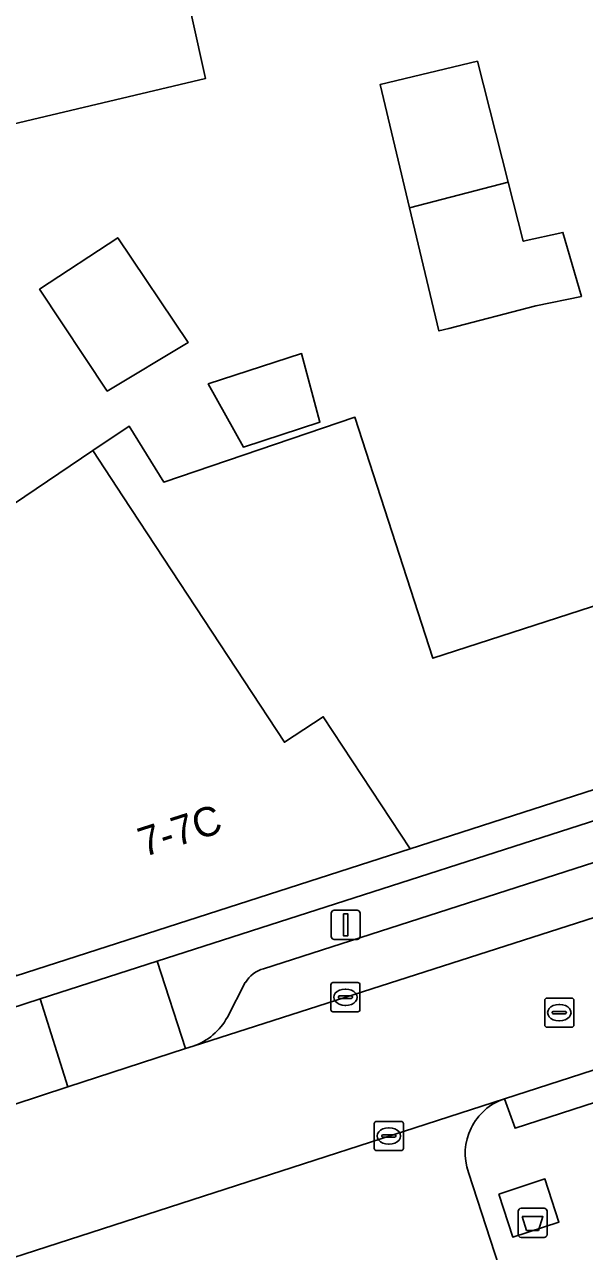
# Model space of a CAD drawing. Extents: x 160377 to 161131, y 383938 to 384853.
# Drawn here: x 160832.91 to 160852.12, y 384474.12 to 384516.19 of the extents above; entities that cross this region are included whole.
import ezdxf

# ---------------------------------------------------------------- set-up
doc = ezdxf.new("R2010")
doc.units = 0
for name, color, linetype in [('IMGEO_Afval_apart_plaats', 7, 'Continuous'), ('IMGEO_Erf', 7, 'Continuous'), ('IMGEO_Kolk', 7, 'Continuous'), ('IMGEO_Lichtmast', 7, 'Continuous'), ('IMGEO_Pand', 7, 'Continuous'), ('IMGEO_Pand_nummerreeks', 7, 'Continuous'), ('IMGEO_Parkeervlak_open', 7, 'Continuous'), ('IMGEO_Rijbaan_lokaal_open', 7, 'Continuous'), ('IMGEO_Rioolput', 7, 'Continuous'), ('IMGEO_Voetpad_gesloten', 7, 'Continuous'), ('IMGEO_Voetpad_open', 7, 'Continuous')]:
    doc.layers.add(name, color=color, linetype=linetype)

msp = doc.modelspace()

# ---------------------------------------------------------------- linework, layer by layer
at = {"layer": 'IMGEO_Afval_apart_plaats'}
for p, q in [((160849.848, 384474.701), (160849.848, 384475.501)), ((160849.848, 384475.501), (160849.848, 384474.701)), ((160849.948, 384475.601), (160850.738, 384475.601)), ((160850.738, 384475.601), (160849.948, 384475.601)), ((160850.838, 384475.501), (160850.838, 384474.701)), ((160850.838, 384474.701), (160850.838, 384475.501)), ((160850.738, 384474.601), (160849.948, 384474.601)), ((160849.948, 384474.601), (160850.738, 384474.601))]:
    msp.add_line(p, q, dxfattribs=at)
msp.add_lwpolyline([(160849.991, 384475.315), (160850.695, 384475.315), (160850.546, 384474.845), (160850.14, 384474.845), (160849.991, 384475.315)], dxfattribs=at)
for centre, start, end in [((160849.948, 384475.501), 90, 180), ((160849.948, 384475.501), 90, 180), ((160850.738, 384475.501), 0, 90), ((160850.738, 384475.501), 360, 90), ((160849.948, 384474.701), 180, 270), ((160849.948, 384474.701), 180, 270), ((160850.738, 384474.701), 270, 0), ((160850.738, 384474.701), 270, 0)]:
    msp.add_arc(centre, 0.1, start, end, dxfattribs=at)
at = {"layer": 'IMGEO_Erf'}
for points in [[(160829.712, 384481.568), (160833.445, 384482.788), (160837.461, 384484.073), (160876.746, 384496.694), (160880.756, 384497.988), (160887.059, 384499.961), (160887.176, 384500), (160891.065, 384501.297), (160897.644, 384503.409), (160901.599, 384504.691), (160912.19, 384508.111), (160923.773, 384511.852), (160928.333, 384508.386), (160933.144, 384512.375), (160947.461, 384524.246)], [(160838.644, 384516.451), (160839.119, 384514.345), (160832.071, 384512.67)], [(160829.021, 384497.374), (160835.248, 384501.579), (160836.492, 384502.419), (160837.686, 384500.502), (160844.244, 384502.724), (160846.921, 384494.46), (160862.483, 384499.495), (160860.409, 384506.325), (160867.05, 384507.422), (160876.503, 384508.983), (160876.87, 384509.044), (160887.453, 384511.42), (160887.556, 384511.443), (160907.259, 384515.002), (160907.715, 384512.946), (160908.752, 384508.094), (160890.412, 384502.186), (160883.627, 384500), (160879.78, 384498.761), (160870.756, 384495.854), (160846.142, 384487.924), (160832.619, 384483.568)]]:
    msp.add_lwpolyline(points, dxfattribs=at)
for points in [[(160852.019, 384506.865), (160850.457, 384506.548), (160847.466, 384505.763), (160847.127, 384505.682), (160846.122, 384509.91), (160845.117, 384514.137), (160848.449, 384514.929), (160849.506, 384510.79), (160850.025, 384508.757), (160851.384, 384509.062)], [(160838.522, 384505.284), (160835.743, 384503.622), (160833.425, 384507.113), (160836.106, 384508.881)], [(160843.043, 384502.556), (160840.42, 384501.701), (160839.212, 384503.866), (160842.413, 384504.909)]]:
    msp.add_lwpolyline(points, close=True, dxfattribs=at)
at = {"layer": 'IMGEO_Kolk'}
for p, q in [((160843.418, 384482.412), (160843.418, 384483.264)), ((160843.493, 384483.338), (160844.345, 384483.338)), ((160843.906, 384483.118), (160843.931, 384483.118)), ((160844.419, 384483.264), (160844.419, 384482.412)), ((160843.677, 384482.832), (160843.677, 384482.844)), ((160844.115, 384482.795), (160843.717, 384482.795)), ((160843.72, 384482.881), (160844.118, 384482.881)), ((160844.161, 384482.844), (160844.161, 384482.832)), ((160844.345, 384482.338), (160843.493, 384482.338)), ((160843.929, 384482.558), (160843.904, 384482.558)), ((160844.911, 384477.655), (160844.911, 384478.507)), ((160844.986, 384478.581), (160845.838, 384478.581)), ((160845.912, 384478.507), (160845.912, 384477.655)), ((160845.17, 384478.075), (160845.17, 384478.087)), ((160845.608, 384478.038), (160845.21, 384478.038)), ((160845.213, 384478.124), (160845.611, 384478.124)), ((160845.399, 384478.361), (160845.424, 384478.361)), ((160845.654, 384478.087), (160845.654, 384478.075)), ((160845.838, 384477.581), (160844.986, 384477.581)), ((160845.422, 384477.801), (160845.397, 384477.801))]:
    msp.add_line(p, q, dxfattribs=at)
for points in [[(160843.418, 384482.412), (160843.418, 384483.264)], [(160843.493, 384483.338), (160844.345, 384483.338)], [(160844.419, 384483.264), (160844.419, 384482.412)], [(160844.345, 384482.338), (160843.493, 384482.338)], [(160844.911, 384477.655), (160844.911, 384478.507)], [(160844.986, 384478.581), (160845.838, 384478.581)], [(160845.912, 384478.507), (160845.912, 384477.655)], [(160845.838, 384477.581), (160844.986, 384477.581)]]:
    msp.add_lwpolyline(points, dxfattribs=at)
for centre, radius, start, end in [((160843.495, 384483.262), 0.0765, 91.552, 178.448), ((160843.495, 384483.262), 0.0765, 91.552, 178.448), ((160844.343, 384483.262), 0.0765, 1.552, 88.448), ((160844.343, 384483.262), 0.0765, 1.552, 88.448), ((160843.717, 384482.841), 0.0403, 85.8775, 175.7526), ((160843.714, 384482.831), 0.0366, 178.938, 274.7102), ((160844.118, 384482.838), 0.043, 264.8664, 352.4533), ((160844.122, 384482.843), 0.0386, 1.7309, 96.639), ((160843.495, 384482.414), 0.0765, 181.552, 268.448), ((160843.495, 384482.414), 0.0765, 181.552, 268.448), ((160844.343, 384482.414), 0.0765, 271.552, 358.448), ((160844.343, 384482.414), 0.0765, 271.552, 358.448), ((160844.988, 384478.505), 0.0765, 91.552, 178.448), ((160844.988, 384478.505), 0.0765, 91.552, 178.448), ((160845.836, 384478.505), 0.0765, 1.552, 88.448), ((160845.836, 384478.505), 0.0765, 1.552, 88.448), ((160845.21, 384478.084), 0.0403, 85.8775, 175.7526), ((160845.207, 384478.074), 0.0366, 178.938, 274.7102), ((160845.611, 384478.081), 0.043, 264.8664, 352.4533), ((160845.615, 384478.086), 0.0386, 1.7309, 96.639), ((160844.988, 384477.657), 0.0765, 181.552, 268.448), ((160844.988, 384477.657), 0.0765, 181.552, 268.448), ((160845.836, 384477.657), 0.0765, 271.552, 358.448), ((160845.836, 384477.657), 0.0765, 271.552, 358.448)]:
    msp.add_arc(centre, radius, start, end, dxfattribs=at)
for centre, major_axis, ratio, start_param, end_param in [((160843.905, 384482.838), (-0.387, 0.002), 0.722429, 4.712389, 7.853982), ((160843.93, 384482.838), (-0.39, 0.002), 0.717154, 1.570796, 4.712389), ((160845.398, 384478.081), (-0.387, 0.002), 0.722429, 4.712389, 7.853982), ((160845.423, 384478.081), (-0.39, 0.002), 0.717154, 1.570796, 4.712389)]:
    msp.add_ellipse(centre, major_axis=major_axis, ratio=ratio, start_param=start_param, end_param=end_param, dxfattribs=at)
at = {"layer": 'IMGEO_Lichtmast'}
for p, q in [((160843.433, 384484.921), (160843.433, 384485.721)), ((160843.433, 384485.721), (160843.433, 384484.921)), ((160843.533, 384485.821), (160844.323, 384485.821)), ((160844.323, 384485.821), (160843.533, 384485.821)), ((160844.423, 384485.721), (160844.423, 384484.921)), ((160844.423, 384484.921), (160844.423, 384485.721)), ((160844.323, 384484.821), (160843.533, 384484.821)), ((160843.533, 384484.821), (160844.323, 384484.821))]:
    msp.add_line(p, q, dxfattribs=at)
msp.add_lwpolyline([(160843.853, 384485.696), (160844.003, 384485.696), (160844.003, 384484.946), (160843.853, 384484.946), (160843.853, 384485.696)], dxfattribs=at)
for centre, start, end in [((160843.533, 384485.721), 90, 180), ((160843.533, 384485.721), 90, 180), ((160844.323, 384485.721), 0, 90), ((160844.323, 384485.721), 360, 90), ((160843.533, 384484.921), 180, 270), ((160843.533, 384484.921), 180, 270), ((160844.323, 384484.921), 270, 0), ((160844.323, 384484.921), 270, 0)]:
    msp.add_arc(centre, 0.1, start, end, dxfattribs=at)
at = {"layer": 'IMGEO_Pand'}
for points in [[(160836.849, 384524.407), (160829.818, 384522.743), (160831.529, 384514.948), (160831.983, 384513.038), (160832.071, 384512.67), (160839.119, 384514.345), (160838.644, 384516.451)], [(160846.122, 384509.91), (160849.506, 384510.79), (160848.449, 384514.929), (160845.117, 384514.137)], [(160846.122, 384509.91), (160847.127, 384505.682), (160847.466, 384505.763), (160850.457, 384506.548), (160852.019, 384506.865), (160851.384, 384509.062), (160850.025, 384508.757), (160849.506, 384510.79)], [(160835.743, 384503.622), (160838.522, 384505.284), (160836.106, 384508.881), (160833.425, 384507.113)], [(160869.428, 384500), (160867.05, 384507.422), (160860.409, 384506.325), (160862.483, 384499.495), (160846.921, 384494.46), (160844.244, 384502.724), (160837.686, 384500.502), (160836.492, 384502.419), (160835.248, 384501.579), (160836.287, 384500), (160841.826, 384491.58), (160843.16, 384492.457), (160846.142, 384487.924), (160870.756, 384495.854)], [(160839.212, 384503.866), (160840.42, 384501.701), (160843.043, 384502.556), (160842.413, 384504.909)], [(160836.287, 384500), (160835.248, 384501.579), (160829.021, 384497.374), (160825.299, 384494.86), (160831.95, 384484.6), (160832.619, 384483.568), (160846.142, 384487.924), (160843.16, 384492.457), (160841.826, 384491.58)]]:
    msp.add_lwpolyline(points, close=True, dxfattribs=at)
at = {"layer": 'IMGEO_Parkeervlak_open'}
for points in [[(160873.837, 384494.334), (160841.11, 384483.817)], [(160838.691, 384481.16), (160877.272, 384493.526)], [(160840.484, 384483.346), (160839.867, 384482.159)], [(160849.377, 384479.354), (160804.936, 384465.002)], [(160807.256, 384463.419), (160808.242, 384460.36), (160849.196, 384473.589), (160848.141, 384476.832)]]:
    msp.add_lwpolyline(points, dxfattribs=at)
for centre, radius, start, end in [((160841.418, 384482.756), 1.104, 106.1833, 147.732), ((160838.011, 384483.152), 2.105, 288.8468, 331.8483), ((160850, 384477.485), 1.971, 108.4444, 199.3379)]:
    msp.add_arc(centre, radius, start, end, dxfattribs=at)
at = {"layer": 'IMGEO_Rijbaan_lokaal_open'}
for points in [[(160888.009, 384496.965), (160881.713, 384494.975), (160877.716, 384493.661), (160877.272, 384493.526), (160838.691, 384481.16), (160838.436, 384481.075), (160834.392, 384479.765), (160830.665, 384478.538)], [(160804.936, 384465.002), (160849.377, 384479.354), (160858.859, 384482.423), (160858.972, 384482.459), (160870.365, 384486.105), (160871.317, 384486.408), (160891.918, 384492.974)]]:
    msp.add_lwpolyline(points, dxfattribs=at)
at = {"layer": 'IMGEO_Rioolput'}
for p, q in [((160850.76, 384481.884), (160850.76, 384482.736)), ((160850.835, 384482.81), (160851.687, 384482.81)), ((160851.248, 384482.59), (160851.273, 384482.59)), ((160851.761, 384482.736), (160851.761, 384481.884)), ((160851.019, 384482.304), (160851.019, 384482.316)), ((160851.457, 384482.267), (160851.059, 384482.267)), ((160851.062, 384482.353), (160851.46, 384482.353)), ((160851.503, 384482.316), (160851.503, 384482.304)), ((160851.687, 384481.81), (160850.835, 384481.81)), ((160851.271, 384482.03), (160851.246, 384482.03))]:
    msp.add_line(p, q, dxfattribs=at)
for points in [[(160850.76, 384481.884), (160850.76, 384482.736)], [(160850.835, 384482.81), (160851.687, 384482.81)], [(160851.761, 384482.736), (160851.761, 384481.884)], [(160851.687, 384481.81), (160850.835, 384481.81)]]:
    msp.add_lwpolyline(points, dxfattribs=at)
for centre, radius, start, end in [((160850.837, 384482.734), 0.0765, 91.552, 178.448), ((160850.837, 384482.734), 0.0765, 91.552, 178.448), ((160851.685, 384482.734), 0.0765, 1.552, 88.448), ((160851.685, 384482.734), 0.0765, 1.552, 88.448), ((160851.059, 384482.313), 0.0403, 85.8775, 175.7526), ((160851.056, 384482.303), 0.0366, 178.938, 274.7102), ((160851.46, 384482.31), 0.043, 264.8664, 352.4533), ((160851.464, 384482.315), 0.0386, 1.7309, 96.639), ((160850.837, 384481.886), 0.0765, 181.552, 268.448), ((160850.837, 384481.886), 0.0765, 181.552, 268.448), ((160851.685, 384481.886), 0.0765, 271.552, 358.448), ((160851.685, 384481.886), 0.0765, 271.552, 358.448)]:
    msp.add_arc(centre, radius, start, end, dxfattribs=at)
for centre, major_axis, ratio, start_param, end_param in [((160851.247, 384482.31), (-0.387, 0.002), 0.722429, 4.712389, 7.853982), ((160851.272, 384482.31), (-0.39, 0.002), 0.717154, 1.570796, 4.712389)]:
    msp.add_ellipse(centre, major_axis=major_axis, ratio=ratio, start_param=start_param, end_param=end_param, dxfattribs=at)
at = {"layer": 'IMGEO_Voetpad_gesloten'}
msp.add_lwpolyline([(160849.181, 384476.091), (160849.662, 384474.612), (160851.248, 384475.128), (160850.767, 384476.607)], close=True, dxfattribs=at)
at = {"layer": 'IMGEO_Voetpad_open'}
for points in [[(160877.272, 384493.526), (160877.716, 384493.661), (160876.746, 384496.694), (160837.461, 384484.073), (160838.436, 384481.075), (160838.691, 384481.16)], [(160841.11, 384483.817), (160873.837, 384494.334)], [(160839.867, 384482.159), (160840.484, 384483.346)], [(160858.972, 384482.459), (160858.859, 384482.423), (160859.189, 384481.405), (160849.741, 384478.347), (160849.377, 384479.354)], [(160848.141, 384476.832), (160849.196, 384473.589), (160808.242, 384460.36), (160808.598, 384458.923), (160844.65, 384470.556), (160852.393, 384473.054), (160852.23, 384473.351), (160857.703, 384476.351)]]:
    msp.add_lwpolyline(points, dxfattribs=at)
for points in [[(160838.436, 384481.075), (160837.461, 384484.073), (160833.445, 384482.788), (160834.392, 384479.765)], [(160829.712, 384481.568), (160830.665, 384478.538), (160834.392, 384479.765), (160833.445, 384482.788)], [(160849.377, 384479.354), (160849.741, 384478.347), (160859.189, 384481.405), (160858.859, 384482.423)], [(160849.181, 384476.091), (160850.767, 384476.607), (160851.248, 384475.128), (160849.662, 384474.612)]]:
    msp.add_lwpolyline(points, close=True, dxfattribs=at)
for centre, radius, start, end in [((160841.418, 384482.756), 1.104, 106.1833, 147.732), ((160838.011, 384483.152), 2.105, 288.8468, 331.8483), ((160850, 384477.485), 1.971, 108.4444, 199.3379)]:
    msp.add_arc(centre, radius, start, end, dxfattribs=at)

# ---------------------------------------------------------------- texts
at = {"layer": 'IMGEO_Pand_nummerreeks'}
msp.add_text('7-7C', height=1, rotation=17.6586, dxfattribs=at).set_placement((160837.001, 384487.64))

doc.saveas('drawing.dxf')
